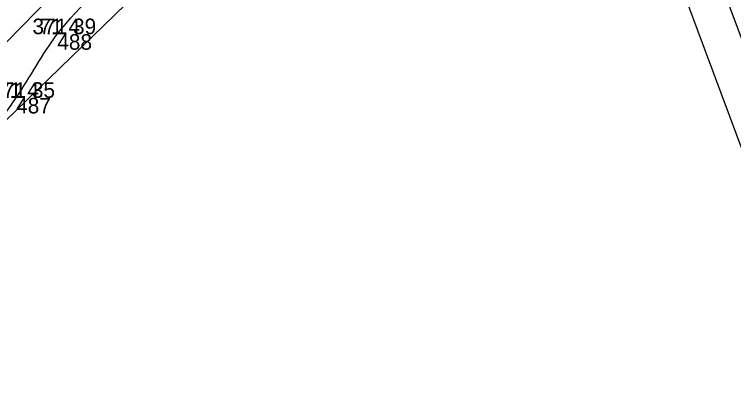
# Model space of a CAD drawing. Extents: x -514509 to -512782, y -1144610 to -1143439.
# Drawn here: x -514313.9 to -514258.5, y -1144430.3 to -1144400.4 of the extents above; entities that cross this region are included whole.
import ezdxf

# ---------------------------------------------------------------- set-up
doc = ezdxf.new("R2010")
doc.units = 0
for name, color, linetype in [('Vrstva 10', 7, 'Continuous'), ('Vrstva 57', 7, 'Continuous'), ('Vrstva 58', 7, 'Continuous'), ('Vrstva 59', 7, 'Continuous'), ('Vrstva 60', 7, 'Continuous'), ('Vrstva 7', 7, 'Continuous'), ('Vrstva 8', 7, 'Continuous')]:
    doc.layers.add(name, color=color, linetype=linetype)

msp = doc.modelspace()

# ---------------------------------------------------------------- linework, layer by layer
at = {"layer": 'Vrstva 10'}
for points in [[(-514200.74, -1144295.636), (-514262.452, -1144355.017), (-514268.983, -1144370.755), (-514278.697, -1144366.838), (-514289.275, -1144383.939), (-514344.28, -1144437.349), (-514361.723, -1144450.643), (-514428.349, -1144510.282), (-514450.694, -1144530.929), (-514439.937, -1144548.904), (-514445.489, -1144551.626), (-514469.812, -1144568.673), (-514482.71, -1144578.196)], [(-514200.74, -1144295.636), (-514262.452, -1144355.017), (-514268.983, -1144370.755), (-514278.697, -1144366.838), (-514289.275, -1144383.939), (-514344.28, -1144437.349), (-514361.723, -1144450.643), (-514428.349, -1144510.282), (-514450.694, -1144530.929), (-514439.937, -1144548.904), (-514445.489, -1144551.626), (-514469.812, -1144568.673), (-514482.71, -1144578.196)], [(-514290.188, -1144383.67), (-514289.896, -1144381.564), (-514296.329, -1144386.021), (-514304.22, -1144392.44), (-514311.112, -1144398.986), (-514322.482, -1144410.619), (-514333.737, -1144421.82), (-514348.453, -1144435.067), (-514360.873, -1144445.147), (-514371.608, -1144455.186)]]:
    msp.add_lwpolyline(points, dxfattribs=at)
for points in [[(-514376.183, -1144455.825), (-514364.057, -1144444.171), (-514349.904, -1144431.834), (-514337.456, -1144419.763), (-514326.602, -1144408.809), (-514311.923, -1144394.732), (-514302.743, -1144385.771), (-514299.077, -1144382.829), (-514289.887, -1144376.167)], [(-514306.829, -1144376.492), (-514317.483, -1144387.235), (-514328.923, -1144397.462), (-514343.53, -1144412.007), (-514359.325, -1144427.154), (-514377.218, -1144443.639), (-514396.999, -1144463.938), (-514416.449, -1144483.281), (-514432.576, -1144498.996), (-514444.812, -1144511.83)], [(-514349.485, -1144420.51), (-514336.089, -1144407.419), (-514319.528, -1144391.859), (-514310.45, -1144382.737)], [(-514368.878, -1144458.719), (-514357.635, -1144448.781), (-514344.876, -1144436.577), (-514330.422, -1144424.152), (-514321.75, -1144416.523), (-514317.211, -1144411.172), (-514313.786, -1144406.796), (-514310.617, -1144401.889), (-514304.463, -1144395.826), (-514299.086, -1144391.199), (-514295.236, -1144389.016), (-514292.221, -1144387.032), (-514290.786, -1144385.359), (-514290.188, -1144383.67)]]:
    msp.add_spline(points, degree=3, dxfattribs=at)
at = {"layer": 'Vrstva 60'}
for p, q in [((-514310.62, -1144401.89), (-514310.62, -1144401.89)), ((-514313.79, -1144406.8), (-514313.79, -1144406.8))]:
    msp.add_line(p, q, dxfattribs=at)
at = {"layer": 'Vrstva 8'}
for points in [[(-514263.473, -1144380.948), (-514263.368, -1144387.643), (-514251.442, -1144419.544), (-514242.712, -1144437.15), (-514233.654, -1144448.082), (-514217.637, -1144463.156)], [(-514219.676, -1144465.177), (-514235.073, -1144451.318), (-514243.545, -1144440.752), (-514254.65, -1144419.391), (-514266.718, -1144386.975)]]:
    msp.add_lwpolyline(points, dxfattribs=at)

# ---------------------------------------------------------------- texts
at = {"layer": 'Vrstva 57'}
for p in [(-514311.993, -1144401.89), (-514315.163, -1144406.8)]:
    msp.add_text('71 4 ', height=1.2, dxfattribs=at).set_placement(p)
at = {"layer": 'Vrstva 58'}
for s, p in [('371 39', (-514312.534, -1144401.89)), ('371 35', (-514315.701, -1144406.8))]:
    msp.add_text(s, height=1.2, dxfattribs=at).set_placement(p)
at = {"layer": 'Vrstva 59'}
for s, p in [('488', (-514310.62, -1144403.09)), ('487', (-514313.79, -1144408))]:
    msp.add_text(s, height=1.2, dxfattribs=at).set_placement(p)
at = {"layer": 'Vrstva 7'}
msp.add_text('sv.k.= 2,00m,v.v.= 1,11m', height=2.5, rotation=313.3685, dxfattribs=at).set_placement((-514262.299, -1144382.266))

doc.saveas('drawing.dxf')
